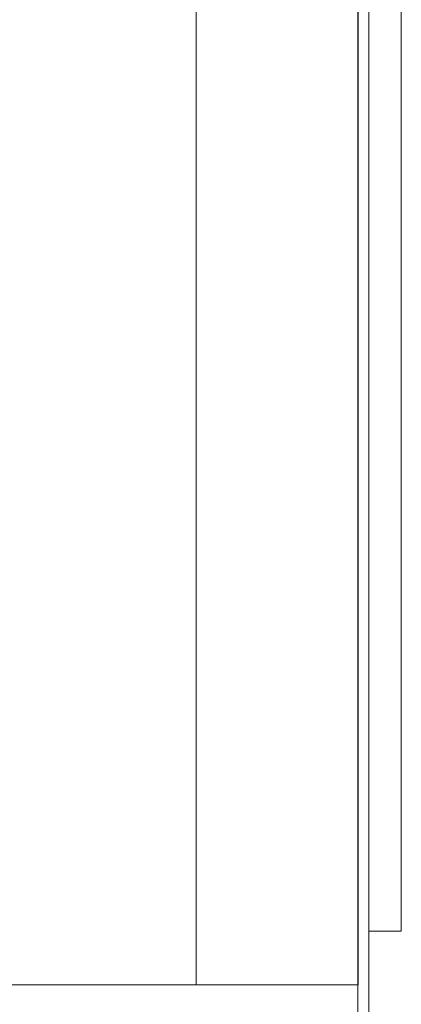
# Model space of a CAD drawing. Header units: millimetres. Extents: x -261 to 187, y -214 to 106.
# Tile 427 of 656: x -192.507 to -192.154, y -71.923 to -71.011. Entities that reach past the tile are written whole.
import ezdxf

# ---------------------------------------------------------------- set-up
doc = ezdxf.new("R2010")
doc.units = ezdxf.units.MM
doc.header["$LTSCALE"] = 0.005
doc.header["$MEASUREMENT"] = 0
doc.layers.add('IFC-Parede padrão-Contorno', color=9, linetype='Continuous', lineweight=5)
doc.layers.add('IFC-Viga-Contorno', color=9, linetype='Continuous', lineweight=5)

msp = doc.modelspace()

# ---------------------------------------------------------------- linework, layer by layer
at = {"layer": 'IFC-Parede padrão-Contorno', "lineweight": 5}
for p, q in [((-192.19391, -72.95484), (-192.19391, -68.87822)), ((-192.18391, -76.72668), (-192.18391, -68.87822)), ((-192.34367, -71.13638), (-192.34367, -69.93822)), ((-192.19367, -71.13638), (-192.19367, -69.93822)), ((-192.34367, -71.90472), (-192.34367, -71.13638)), ((-192.19367, -71.90472), (-192.19367, -71.13638)), ((-192.56006, -71.90472), (-192.19391, -71.90472)), ((-192.28507, -71.90472), (-192.19367, -71.90472))]:
    msp.add_line(p, q, dxfattribs=at)
at = {"layer": 'IFC-Viga-Contorno', "lineweight": 5}
for p, q in [((-192.15372, -71.8549), (-192.15372, -69.04826)), ((-192.18391, -71.8549), (-192.15372, -71.8549))]:
    msp.add_line(p, q, dxfattribs=at)

doc.saveas('drawing.dxf')
